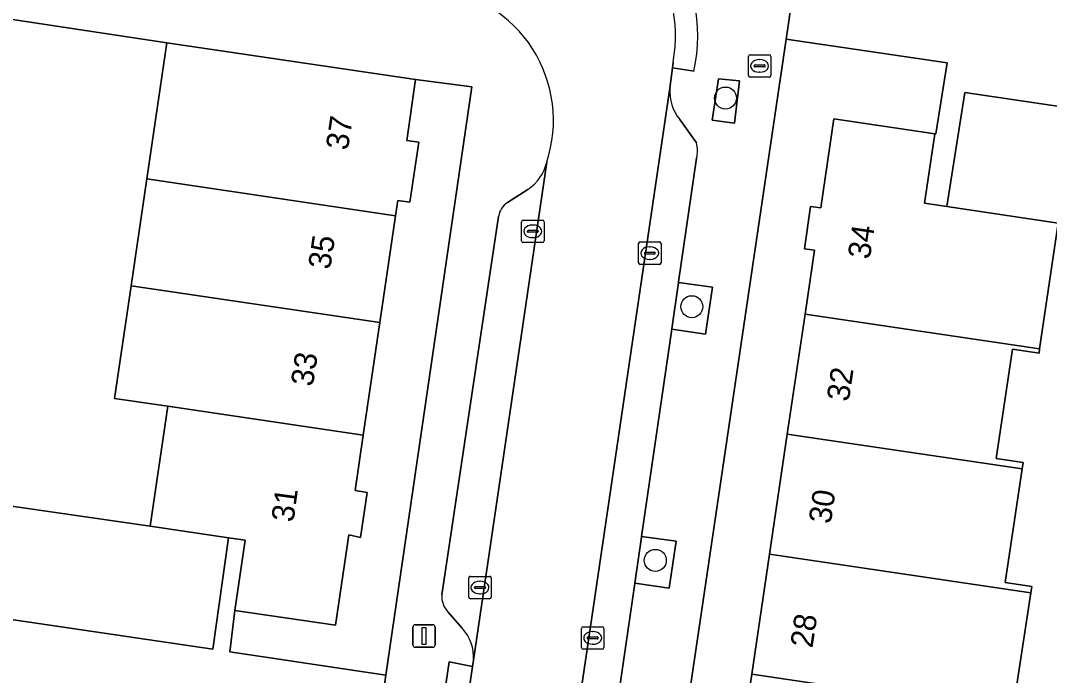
# Model space of a CAD drawing. Extents: x 164148 to 165261, y 382513 to 383432.
# Drawn here: x 164257.1 to 164302.89, y 382993.68 to 383022.81 of the extents above; entities that cross this region are included whole.
import ezdxf

# ---------------------------------------------------------------- set-up
doc = ezdxf.new("R2010")
doc.units = 0
for name, color, linetype in [('IMGEO_Boom', 7, 'Continuous'), ('IMGEO_Brandkraan', 7, 'Continuous'), ('IMGEO_Erf', 7, 'Continuous'), ('IMGEO_Groenvoorziening', 7, 'Continuous'), ('IMGEO_Kolk', 7, 'Continuous'), ('IMGEO_Lichtmast', 7, 'Continuous'), ('IMGEO_Muur', 7, 'Continuous'), ('IMGEO_Pand', 7, 'Continuous'), ('IMGEO_Pand_nummerreeks', 7, 'Continuous'), ('IMGEO_Parkeervlak_open', 7, 'Continuous'), ('IMGEO_Rijbaan_lokaal_open', 7, 'Continuous'), ('IMGEO_Voetpad_open', 7, 'Continuous')]:
    doc.layers.add(name, color=color, linetype=linetype)

msp = doc.modelspace()

# ---------------------------------------------------------------- linework, layer by layer
at = {"layer": 'IMGEO_Boom'}
for centre in [(164288.47, 383019.365), (164286.974, 383010.082), (164285.345, 382998.794)]:
    msp.add_circle(centre, 0.489, dxfattribs=at)
at = {"layer": 'IMGEO_Brandkraan'}
for p, q in [((164289.488, 383020.369), (164289.488, 383021.221)), ((164289.563, 383021.295), (164290.415, 383021.295)), ((164290.489, 383021.221), (164290.489, 383020.369)), ((164289.747, 383020.789), (164289.747, 383020.801)), ((164290.185, 383020.752), (164289.787, 383020.752)), ((164289.79, 383020.838), (164290.188, 383020.838)), ((164289.976, 383021.075), (164290.001, 383021.075)), ((164290.231, 383020.801), (164290.231, 383020.789)), ((164290.415, 383020.295), (164289.563, 383020.295)), ((164289.999, 383020.515), (164289.974, 383020.515))]:
    msp.add_line(p, q, dxfattribs=at)
for points in [[(164289.488, 383020.369), (164289.488, 383021.221)], [(164289.563, 383021.295), (164290.415, 383021.295)], [(164290.489, 383021.221), (164290.489, 383020.369)], [(164290.415, 383020.295), (164289.563, 383020.295)]]:
    msp.add_lwpolyline(points, dxfattribs=at)
for centre, radius, start, end in [((164289.565, 383021.219), 0.0765, 91.552, 178.448), ((164289.565, 383021.219), 0.0765, 91.552, 178.448), ((164290.413, 383021.219), 0.0765, 1.552, 88.448), ((164290.413, 383021.219), 0.0765, 1.552, 88.448), ((164289.787, 383020.798), 0.0403, 85.8775, 175.7526), ((164289.784, 383020.788), 0.0366, 178.938, 274.7102), ((164290.188, 383020.795), 0.043, 264.8664, 352.4533), ((164290.192, 383020.8), 0.0386, 1.7309, 96.639), ((164289.565, 383020.371), 0.0765, 181.552, 268.448), ((164289.565, 383020.371), 0.0765, 181.552, 268.448), ((164290.413, 383020.371), 0.0765, 271.552, 358.448), ((164290.413, 383020.371), 0.0765, 271.552, 358.448)]:
    msp.add_arc(centre, radius, start, end, dxfattribs=at)
for centre, major_axis, ratio, start_param, end_param in [((164289.975, 383020.795), (-0.387, 0.002), 0.722429, 4.712389, 7.853982), ((164290, 383020.795), (-0.39, 0.002), 0.717154, 1.570796, 4.712389)]:
    msp.add_ellipse(centre, major_axis=major_axis, ratio=ratio, start_param=start_param, end_param=end_param, dxfattribs=at)
at = {"layer": 'IMGEO_Erf'}
for points in [[(164262.715, 383015.772), (164263.602, 383021.819), (164257.524, 383022.745), (164254.489, 383023.195), (164251.343, 383001.974), (164262.868, 383000.317), (164263.645, 383005.653), (164261.281, 383005.999), (164262.017, 383011.015)], [(164272.347, 383004.365), (164271.984, 383001.897), (164272.518, 383001.818), (164272.224, 382999.82), (164271.712, 382999.929), (164271.108, 382995.912), (164266.632, 382996.57), (164266.411, 382994.722), (164273.356, 382993.681), (164277.185, 383019.869), (164274.678, 383020.194), (164274.284, 383017.476), (164274.818, 383017.396), (164274.419, 383014.733), (164273.885, 383014.813), (164273.784, 383014.127), (164273.085, 383009.377)]]:
    msp.add_lwpolyline(points, close=True, dxfattribs=at)
for points in [[(164288.856, 382988.388), (164289.645, 382993.73), (164290.434, 382999.073), (164291.223, 383004.414), (164292.013, 383009.756), (164292.432, 383012.595), (164291.982, 383012.662), (164292.258, 383014.536), (164292.708, 383014.479), (164293.3, 383018.435), (164297.786, 383017.774), (164297.837, 383017.767), (164298.342, 383020.927), (164291.171, 383021.984), (164278.188, 382934.213)], [(164303.28, 383013.794), (164302.453, 383008.209), (164302.425, 383008.021), (164301.245, 383008.196), (164300.523, 383003.326), (164301.713, 383003.149), (164301.671, 383002.865), (164300.923, 382997.811), (164302.099, 382997.636), (164302.056, 382997.35), (164301.247, 382992.011)]]:
    msp.add_lwpolyline(points, dxfattribs=at)
at = {"layer": 'IMGEO_Groenvoorziening'}
for points in [[(164288.154, 383020.224), (164287.877, 383018.385), (164288.868, 383018.25), (164289.1, 383020.135)], [(164286.381, 383011.152), (164286.082, 383009.099), (164286.079, 383009.08), (164287.575, 383008.86), (164287.896, 383010.951)], [(164284.737, 382999.852), (164284.734, 382999.833), (164284.435, 382997.781), (164285.962, 382997.556), (164286.283, 382999.647)]]:
    msp.add_lwpolyline(points, close=True, dxfattribs=at)
at = {"layer": 'IMGEO_Kolk'}
for p, q in [((164279.394, 383013.011), (164279.394, 383013.863)), ((164279.469, 383013.937), (164280.321, 383013.937)), ((164280.395, 383013.863), (164280.395, 383013.011)), ((164279.653, 383013.431), (164279.653, 383013.443)), ((164280.091, 383013.394), (164279.693, 383013.394)), ((164279.696, 383013.48), (164280.094, 383013.48)), ((164279.882, 383013.717), (164279.907, 383013.717)), ((164280.137, 383013.443), (164280.137, 383013.431)), ((164280.321, 383012.937), (164279.469, 383012.937)), ((164279.905, 383013.157), (164279.88, 383013.157)), ((164284.603, 383012.04), (164284.603, 383012.892)), ((164284.678, 383012.966), (164285.53, 383012.966)), ((164285.604, 383012.892), (164285.604, 383012.04)), ((164284.862, 383012.46), (164284.862, 383012.472)), ((164285.3, 383012.423), (164284.902, 383012.423)), ((164284.905, 383012.509), (164285.303, 383012.509)), ((164285.091, 383012.746), (164285.116, 383012.746)), ((164285.346, 383012.472), (164285.346, 383012.46)), ((164285.53, 383011.966), (164284.678, 383011.966)), ((164285.114, 383012.186), (164285.089, 383012.186)), ((164277.042, 382997.159), (164277.042, 382998.011)), ((164277.117, 382998.085), (164277.969, 382998.085)), ((164277.53, 382997.865), (164277.555, 382997.865)), ((164278.043, 382998.011), (164278.043, 382997.159)), ((164277.301, 382997.579), (164277.301, 382997.591)), ((164277.739, 382997.542), (164277.341, 382997.542)), ((164277.344, 382997.628), (164277.742, 382997.628)), ((164277.553, 382997.305), (164277.528, 382997.305)), ((164277.785, 382997.591), (164277.785, 382997.579)), ((164277.969, 382997.085), (164277.117, 382997.085)), ((164282.06, 382994.918), (164282.06, 382995.77)), ((164282.135, 382995.844), (164282.987, 382995.844)), ((164282.548, 382995.624), (164282.573, 382995.624)), ((164283.061, 382995.77), (164283.061, 382994.918)), ((164282.319, 382995.338), (164282.319, 382995.35)), ((164282.757, 382995.301), (164282.359, 382995.301)), ((164282.362, 382995.387), (164282.76, 382995.387)), ((164282.571, 382995.064), (164282.546, 382995.064)), ((164282.803, 382995.35), (164282.803, 382995.338)), ((164282.987, 382994.844), (164282.135, 382994.844))]:
    msp.add_line(p, q, dxfattribs=at)
for points in [[(164279.394, 383013.011), (164279.394, 383013.863)], [(164279.469, 383013.937), (164280.321, 383013.937)], [(164280.395, 383013.863), (164280.395, 383013.011)], [(164280.321, 383012.937), (164279.469, 383012.937)], [(164284.603, 383012.04), (164284.603, 383012.892)], [(164284.678, 383012.966), (164285.53, 383012.966)], [(164285.604, 383012.892), (164285.604, 383012.04)], [(164285.53, 383011.966), (164284.678, 383011.966)], [(164277.042, 382997.159), (164277.042, 382998.011)], [(164277.117, 382998.085), (164277.969, 382998.085)], [(164278.043, 382998.011), (164278.043, 382997.159)], [(164277.969, 382997.085), (164277.117, 382997.085)], [(164282.06, 382994.918), (164282.06, 382995.77)], [(164282.135, 382995.844), (164282.987, 382995.844)], [(164283.061, 382995.77), (164283.061, 382994.918)], [(164282.987, 382994.844), (164282.135, 382994.844)]]:
    msp.add_lwpolyline(points, dxfattribs=at)
for centre, radius, start, end in [((164279.471, 383013.861), 0.0765, 91.552, 178.448), ((164279.471, 383013.861), 0.0765, 91.552, 178.448), ((164280.319, 383013.861), 0.0765, 1.552, 88.448), ((164280.319, 383013.861), 0.0765, 1.552, 88.448), ((164279.693, 383013.44), 0.0403, 85.8775, 175.7526), ((164279.69, 383013.43), 0.0366, 178.938, 274.7102), ((164280.094, 383013.437), 0.043, 264.8664, 352.4533), ((164280.098, 383013.442), 0.0386, 1.7309, 96.639), ((164279.471, 383013.013), 0.0765, 181.552, 268.448), ((164279.471, 383013.013), 0.0765, 181.552, 268.448), ((164280.319, 383013.013), 0.0765, 271.552, 358.448), ((164280.319, 383013.013), 0.0765, 271.552, 358.448), ((164284.68, 383012.89), 0.0765, 91.552, 178.448), ((164284.68, 383012.89), 0.0765, 91.552, 178.448), ((164285.528, 383012.89), 0.0765, 1.552, 88.448), ((164285.528, 383012.89), 0.0765, 1.552, 88.448), ((164284.902, 383012.469), 0.0403, 85.8775, 175.7526), ((164284.899, 383012.459), 0.0366, 178.938, 274.7102), ((164285.303, 383012.466), 0.043, 264.8664, 352.4533), ((164285.307, 383012.471), 0.0386, 1.7309, 96.639), ((164284.68, 383012.042), 0.0765, 181.552, 268.448), ((164284.68, 383012.042), 0.0765, 181.552, 268.448), ((164285.528, 383012.042), 0.0765, 271.552, 358.448), ((164285.528, 383012.042), 0.0765, 271.552, 358.448), ((164277.119, 382998.009), 0.0765, 91.552, 178.448), ((164277.119, 382998.009), 0.0765, 91.552, 178.448), ((164277.967, 382998.009), 0.0765, 1.552, 88.448), ((164277.967, 382998.009), 0.0765, 1.552, 88.448), ((164277.341, 382997.588), 0.0403, 85.8775, 175.7526), ((164277.338, 382997.578), 0.0366, 178.938, 274.7102), ((164277.742, 382997.585), 0.043, 264.8664, 352.4533), ((164277.746, 382997.59), 0.0386, 1.7309, 96.639), ((164277.119, 382997.161), 0.0765, 181.552, 268.448), ((164277.119, 382997.161), 0.0765, 181.552, 268.448), ((164277.967, 382997.161), 0.0765, 271.552, 358.448), ((164277.967, 382997.161), 0.0765, 271.552, 358.448), ((164282.137, 382995.768), 0.0765, 91.552, 178.448), ((164282.137, 382995.768), 0.0765, 91.552, 178.448), ((164282.985, 382995.768), 0.0765, 1.552, 88.448), ((164282.985, 382995.768), 0.0765, 1.552, 88.448), ((164282.359, 382995.347), 0.0403, 85.8775, 175.7526), ((164282.356, 382995.337), 0.0366, 178.938, 274.7102), ((164282.76, 382995.344), 0.043, 264.8664, 352.4533), ((164282.764, 382995.349), 0.0386, 1.7309, 96.639), ((164282.137, 382994.92), 0.0765, 181.552, 268.448), ((164282.137, 382994.92), 0.0765, 181.552, 268.448), ((164282.985, 382994.92), 0.0765, 271.552, 358.448), ((164282.985, 382994.92), 0.0765, 271.552, 358.448)]:
    msp.add_arc(centre, radius, start, end, dxfattribs=at)
for centre, major_axis, ratio, start_param, end_param in [((164279.881, 383013.437), (-0.387, 0.002), 0.722429, 4.712389, 7.853982), ((164279.906, 383013.437), (-0.39, 0.002), 0.717154, 1.570796, 4.712389), ((164285.09, 383012.466), (-0.387, 0.002), 0.722429, 4.712389, 7.853982), ((164285.115, 383012.466), (-0.39, 0.002), 0.717154, 1.570796, 4.712389), ((164277.529, 382997.585), (-0.387, 0.002), 0.722429, 4.712389, 7.853982), ((164277.554, 382997.585), (-0.39, 0.002), 0.717154, 1.570796, 4.712389), ((164282.547, 382995.344), (-0.387, 0.002), 0.722429, 4.712389, 7.853982), ((164282.572, 382995.344), (-0.39, 0.002), 0.717154, 1.570796, 4.712389)]:
    msp.add_ellipse(centre, major_axis=major_axis, ratio=ratio, start_param=start_param, end_param=end_param, dxfattribs=at)
at = {"layer": 'IMGEO_Lichtmast'}
for p, q in [((164274.657, 382995.928), (164275.447, 382995.928)), ((164275.447, 382995.928), (164274.657, 382995.928)), ((164274.557, 382995.028), (164274.557, 382995.828)), ((164274.557, 382995.828), (164274.557, 382995.028)), ((164275.547, 382995.828), (164275.547, 382995.028)), ((164275.547, 382995.028), (164275.547, 382995.828)), ((164275.447, 382994.928), (164274.657, 382994.928)), ((164274.657, 382994.928), (164275.447, 382994.928))]:
    msp.add_line(p, q, dxfattribs=at)
msp.add_lwpolyline([(164274.977, 382995.803), (164275.127, 382995.803), (164275.127, 382995.053), (164274.977, 382995.053), (164274.977, 382995.803)], dxfattribs=at)
for centre, start, end in [((164274.657, 382995.828), 90, 180), ((164274.657, 382995.828), 90, 180), ((164275.447, 382995.828), 0, 90), ((164275.447, 382995.828), 360, 90), ((164274.657, 382995.028), 180, 270), ((164274.657, 382995.028), 180, 270), ((164275.447, 382995.028), 270, 0), ((164275.447, 382995.028), 270, 0)]:
    msp.add_arc(centre, 0.1, start, end, dxfattribs=at)
at = {"layer": 'IMGEO_Muur'}
msp.add_lwpolyline([(164263.602, 383021.819), (164257.524, 383022.745)], dxfattribs=at)
at = {"layer": 'IMGEO_Pand'}
for points in [[(164273.784, 383014.127), (164273.885, 383014.813), (164274.419, 383014.733), (164274.818, 383017.396), (164274.284, 383017.476), (164274.678, 383020.194), (164263.602, 383021.819), (164262.715, 383015.772)], [(164303.28, 383013.794), (164298.327, 383014.538), (164297.334, 383014.687), (164297.786, 383017.774), (164293.3, 383018.435), (164292.708, 383014.479), (164292.258, 383014.536), (164291.982, 383012.662), (164292.432, 383012.595), (164292.013, 383009.756), (164302.453, 383008.209)], [(164262.017, 383011.015), (164273.085, 383009.377), (164273.784, 383014.127), (164262.715, 383015.772)], [(164263.645, 383005.653), (164272.347, 383004.365), (164273.085, 383009.377), (164262.017, 383011.015), (164261.281, 383005.999)], [(164302.425, 383008.021), (164302.453, 383008.209), (164292.013, 383009.756), (164291.223, 383004.414), (164301.671, 383002.865), (164301.713, 383003.149), (164300.523, 383003.326), (164301.245, 383008.196)], [(164263.645, 383005.653), (164262.868, 383000.317), (164266.355, 382999.8), (164267.095, 382999.69), (164266.632, 382996.57), (164271.108, 382995.912), (164271.712, 382999.929), (164272.224, 382999.82), (164272.518, 383001.818), (164271.984, 383001.897), (164272.347, 383004.365)], [(164301.671, 383002.865), (164291.223, 383004.414), (164290.434, 382999.073), (164302.056, 382997.35), (164302.099, 382997.636), (164300.923, 382997.811)], [(164302.056, 382997.35), (164290.434, 382999.073), (164289.645, 382993.73), (164301.247, 382992.011)], [(164301.247, 382992.011), (164289.645, 382993.73), (164288.856, 382988.388), (164300.437, 382986.671)]]:
    msp.add_lwpolyline(points, close=True, dxfattribs=at)
at = {"layer": 'IMGEO_Parkeervlak_open'}
for points in [[(164285.997, 383019.798), (164273.935, 382937.981)], [(164287.178, 383017.368), (164286.443, 383018.412)], [(164282.782, 382986.421), (164282.785, 382986.445), (164283.084, 382988.494), (164283.087, 382988.517), (164284.432, 382997.762), (164284.435, 382997.781), (164284.734, 382999.833), (164284.737, 382999.852), (164286.079, 383009.08), (164286.082, 383009.099), (164286.381, 383011.152), (164286.386, 383011.187), (164287.187, 383016.691)], [(164277.25, 382994.351), (164280.514, 383016.518)], [(164279.673, 383015.297), (164278.771, 383014.723)], [(164278.373, 383014.094), (164275.845, 382997.261)], [(164276.116, 382996.508), (164276.746, 382995.775)]]:
    msp.add_lwpolyline(points, dxfattribs=at)
for points in [[(164298.327, 383014.538), (164303.28, 383013.794), (164303.299, 383013.923), (164313.051, 383012.471), (164313.785, 383017.446), (164299.126, 383019.608)], [(164251.343, 383001.974), (164250.621, 382997.057), (164265.656, 382994.849), (164266.355, 382999.8), (164262.868, 383000.317)]]:
    msp.add_lwpolyline(points, close=True, dxfattribs=at)
for centre, radius, start, end in [((164287.869, 383019.635), 1.879, 175.0367, 220.6386), ((164285.89, 383017.012), 1.336, 346.088, 15.4353), ((164278.595, 383016.94), 1.965, 303.2754, 347.6081), ((164279.243, 383013.984), 0.876, 122.5477, 172.8051), ((164276.819, 382997.186), 0.977, 175.6069, 223.9801), ((164275.441, 382994.512), 1.816, 354.9208, 44.0603)]:
    msp.add_arc(centre, radius, start, end, dxfattribs=at)
at = {"layer": 'IMGEO_Rijbaan_lokaal_open'}
for points in [[(164314.732, 383023.702), (164300.1, 383025.87), (164300.796, 383030.959), (164299.794, 383031.104), (164299.322, 383028.035), (164299.384, 383028.026), (164298.938, 383024.873), (164291.752, 383025.908), (164291.171, 383021.984), (164298.342, 383020.927), (164297.837, 383017.767), (164297.786, 383017.774), (164297.334, 383014.687), (164298.327, 383014.538), (164299.126, 383019.608), (164313.785, 383017.446)], [(164285.997, 383019.798), (164286.106, 383020.712), (164286.137, 383020.968)], [(164280.514, 383016.518), (164277.25, 382994.351), (164277.211, 382994.075), (164276.079, 382986.366), (164275.91, 382985.375), (164268.094, 382932.574), (164267.789, 382930.331), (164264.507, 382908.099), (164262.402, 382894.251), (164267.326, 382893.52), (164269.536, 382908.558), (164269.642, 382909.28), (164272.102, 382925.91), (164272.225, 382926.604), (164272.552, 382928.781), (164273.761, 382936.824), (164273.935, 382937.981), (164285.997, 383019.798)], [(164272.503, 382987.831), (164273.356, 382993.681), (164266.411, 382994.722), (164266.632, 382996.57), (164267.095, 382999.69), (164266.355, 382999.8), (164265.656, 382994.849), (164250.621, 382997.057), (164251.343, 383001.974), (164249.57, 383002.229), (164248.856, 382997.358), (164234.059, 382999.501), (164234.696, 383004.486), (164234.002, 383004.589), (164233.54, 383001.457), (164233.292, 382999.647), (164226.244, 383000.61), (164225.405, 382994.767), (164232.356, 382993.76), (164232.112, 382991.925)]]:
    msp.add_lwpolyline(points, dxfattribs=at)
for centre, radius, start, end in [((164279.752, 383022.153), 6.494, 349.4854, 84.0623), ((164274.905, 383018.377), 5.909, 341.6663, 83.461)]:
    msp.add_arc(centre, radius, start, end, dxfattribs=at)
at = {"layer": 'IMGEO_Voetpad_open'}
for points in [[(164277.599, 382930.234), (164278.188, 382934.213), (164291.171, 383021.984), (164291.752, 383025.908), (164291.869, 383026.7), (164292.499, 383030.912), (164279.108, 383032.842), (164276.628, 383033.326), (164267.895, 383034.634), (164259.465, 383035.864), (164256.481, 383036.306), (164254.721, 383036.566), (164251.734, 383037.008), (164243.28, 383038.25), (164234.568, 383039.547), (164232.031, 383039.843), (164231.418, 383035.873), (164232.471, 383035.679), (164233.544, 383035.52)], [(164232.797, 383030.552), (164231.736, 383030.737), (164230.722, 383030.829), (164230.145, 383026.845), (164232.631, 383026.437), (164241.288, 383025.142), (164249.795, 383023.891), (164252.799, 383023.446), (164254.489, 383023.195), (164257.524, 383022.745), (164263.602, 383021.819), (164274.678, 383020.194), (164277.185, 383019.869), (164273.356, 382993.681), (164272.503, 382987.831), (164260.833, 382908.792), (164261.755, 382908.618), (164261.454, 382906.808), (164260.536, 382900.643), (164259.528, 382893.877)], [(164287.07, 383020.555), (164286.106, 383020.712), (164285.997, 383019.798)], [(164286.137, 383020.968), (164286.106, 383020.712), (164287.07, 383020.555)], [(164286.443, 383018.412), (164287.178, 383017.368)], [(164287.187, 383016.691), (164286.386, 383011.187), (164286.381, 383011.152), (164287.896, 383010.951), (164287.575, 383008.86), (164286.079, 383009.08), (164284.737, 382999.852), (164286.283, 382999.647), (164285.962, 382997.556), (164284.435, 382997.781), (164284.432, 382997.762), (164283.087, 382988.517)], [(164278.771, 383014.723), (164279.673, 383015.297)], [(164275.845, 382997.261), (164278.373, 383014.094)], [(164276.746, 382995.775), (164276.116, 382996.508)], [(164275.91, 382985.375), (164276.079, 382986.366), (164275.034, 382986.519), (164276.179, 382994.276), (164277.211, 382994.075), (164277.25, 382994.351)]]:
    msp.add_lwpolyline(points, dxfattribs=at)
for points in [[(164288.154, 383020.224), (164289.1, 383020.135), (164288.868, 383018.25), (164287.877, 383018.385)], [(164277.211, 382994.075), (164276.179, 382994.276), (164275.034, 382986.519), (164276.079, 382986.366)]]:
    msp.add_lwpolyline(points, close=True, dxfattribs=at)
for centre, radius, start, end in [((164279.747, 383022.131), 7.49, 347.8515, 83.7329), ((164279.747, 383022.131), 7.49, 347.8515, 83.7329), ((164279.752, 383022.153), 6.494, 349.4854, 84.0623), ((164274.905, 383018.377), 5.909, 341.6663, 83.461), ((164287.869, 383019.635), 1.879, 175.0367, 220.6386), ((164285.89, 383017.012), 1.336, 346.088, 15.4353), ((164278.595, 383016.94), 1.965, 303.2754, 347.6081), ((164279.243, 383013.984), 0.876, 122.5477, 172.8051), ((164276.819, 382997.186), 0.977, 175.6069, 223.9801), ((164275.441, 382994.512), 1.816, 354.9208, 44.0603)]:
    msp.add_arc(centre, radius, start, end, dxfattribs=at)

# ---------------------------------------------------------------- texts
at = {"layer": 'IMGEO_Pand_nummerreeks'}
for s, rotation, p in [('37', 81.4621, (164271.664, 383017.011)), ('34', 81.5949, (164294.896, 383012.164)), ('35', 81.38, (164270.876, 383011.708)), ('33', 81.3425, (164270.105, 383006.5)), ('32', 81.5949, (164293.96, 383005.831)), ('31', 82.2376, (164269.242, 383000.464)), ('30', 81.5949, (164293.156, 383000.388)), ('28', 81.5949, (164292.34, 382994.865))]:
    msp.add_text(s, height=1, rotation=rotation, dxfattribs=at).set_placement(p)

doc.saveas('drawing.dxf')
